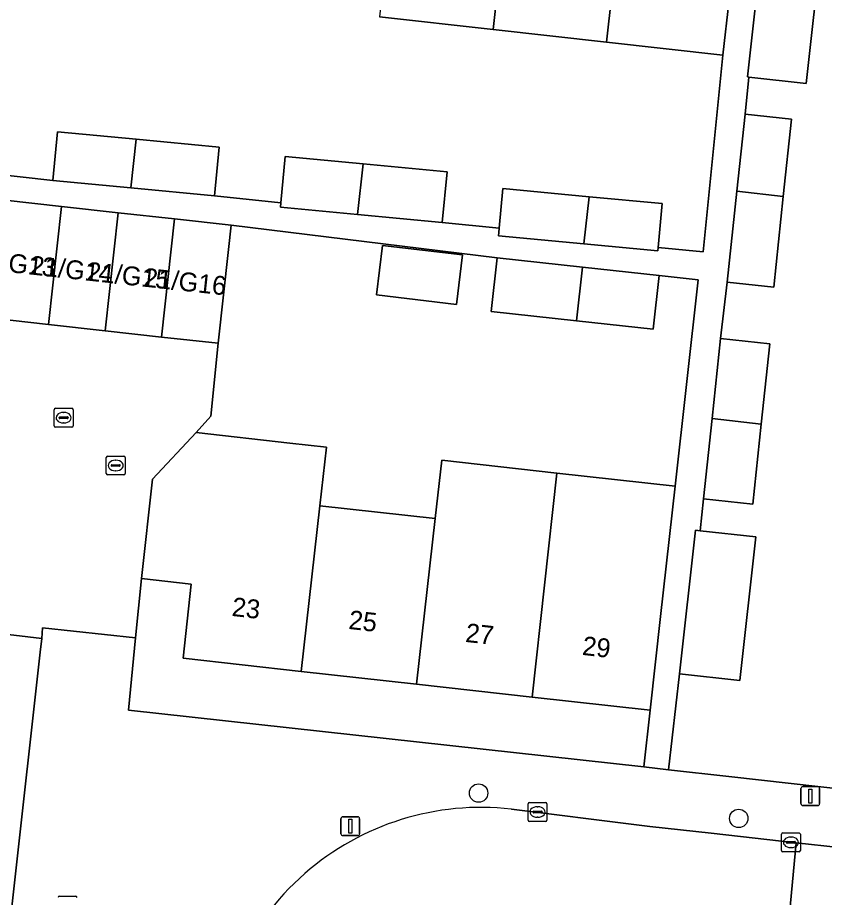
# Model space of a CAD drawing. Extents: x 162082 to 163401, y 388089 to 388636.
# Drawn here: x 162943.55 to 162986.33, y 388383.3 to 388429.97 of the extents above; entities that cross this region are included whole.
import ezdxf

# ---------------------------------------------------------------- set-up
doc = ezdxf.new("R2010")
doc.units = 0
for name, color, linetype in [('IMGEO_Boom', 7, 'Continuous'), ('IMGEO_Erf', 7, 'Continuous'), ('IMGEO_Kolk', 7, 'Continuous'), ('IMGEO_Lichtmast', 7, 'Continuous'), ('IMGEO_Muur', 7, 'Continuous'), ('IMGEO_Pand', 7, 'Continuous'), ('IMGEO_Pand_nummerreeks', 7, 'Continuous'), ('IMGEO_Rijbaan_lokaal_open', 7, 'Continuous'), ('IMGEO_Rioolput', 7, 'Continuous'), ('IMGEO_Voetpad_open', 7, 'Continuous')]:
    doc.layers.add(name, color=color, linetype=linetype)

msp = doc.modelspace()

# ---------------------------------------------------------------- linework, layer by layer
at = {"layer": 'IMGEO_Boom'}
for centre in [(162967.992, 388388.834), (162981.789, 388387.494)]:
    msp.add_circle(centre, 0.489, dxfattribs=at)
at = {"layer": 'IMGEO_Erf'}
for points in [[(162986.181, 388433.792), (162985.363, 388426.477), (162982.334, 388426.816), (162982.125, 388424.84), (162984.59, 388424.578), (162984.155, 388420.487), (162983.644, 388415.675), (162981.183, 388415.937), (162980.824, 388412.949), (162983.433, 388412.672), (162982.98, 388408.411), (162982.529, 388404.162), (162979.92, 388404.439), (162979.741, 388402.754), (162982.692, 388402.424), (162981.84, 388394.81), (162978.641, 388395.168), (162978.071, 388390.074), (162981.271, 388389.719), (162986.148, 388389.172), (162999.276, 388387.7), (163000, 388387.779)], [(162941.935, 388421.722), (162945.42, 388421.33), (162945.664, 388423.911), (162949.835, 388423.516), (162954.229, 388423.1), (162953.985, 388420.519), (162957.504, 388420.146), (162957.736, 388422.596), (162961.872, 388422.204), (162966.322, 388421.783), (162966.067, 388419.093), (162969.083, 388418.802), (162969.282, 388420.904), (162973.864, 388420.47), (162977.733, 388420.104), (162977.513, 388417.782), (162979.905, 388417.537), (162980.948, 388427.982), (162974.781, 388428.672), (162968.764, 388429.345), (162962.746, 388430.018)]]:
    msp.add_lwpolyline(points, dxfattribs=at)
for points in [[(162977.565, 388416.282), (162977.253, 388413.438), (162973.191, 388413.883), (162968.669, 388414.379), (162968.98, 388417.223), (162954.869, 388418.955), (162954.727, 388417.666), (162954.179, 388412.696), (162953.801, 388408.831), (162953.014, 388407.957), (162957.984, 388407.404), (162959.921, 388407.189), (162959.575, 388404.08), (162965.694, 388403.399), (162966.038, 388406.491), (162972.143, 388405.812), (162978.418, 388405.114), (162979.634, 388416.055)], [(162962.588, 388415.26), (162962.904, 388417.889), (162967.138, 388417.38), (162966.821, 388414.75)], [(162970.827, 388393.924), (162964.707, 388394.605), (162958.588, 388395.286), (162952.319, 388395.983), (162952.756, 388399.917), (162950.117, 388400.21), (162949.804, 388397.078), (162949.42, 388393.24), (162976.762, 388390.219), (162977.096, 388393.227)], [(162944.822, 388397.027), (162940.506, 388397.545), (162940.422, 388396.793), (162941.806, 388396.638), (162941.102, 388390.373), (162940.415, 388384.26), (162939.729, 388378.146), (162939.042, 388372.033), (162938.355, 388365.919), (162937.668, 388359.806), (162936.981, 388353.689), (162936.278, 388347.432), (162939.248, 388347.057), (162944.742, 388396.308)]]:
    msp.add_lwpolyline(points, close=True, dxfattribs=at)
at = {"layer": 'IMGEO_Kolk'}
for p, q in [((162945.487, 388408.32), (162945.487, 388409.172)), ((162945.562, 388409.246), (162946.414, 388409.246)), ((162945.975, 388409.026), (162946, 388409.026)), ((162946.488, 388409.172), (162946.488, 388408.32)), ((162945.746, 388408.74), (162945.746, 388408.752)), ((162946.184, 388408.703), (162945.786, 388408.703)), ((162945.789, 388408.789), (162946.187, 388408.789)), ((162946.23, 388408.752), (162946.23, 388408.74)), ((162946.414, 388408.246), (162945.562, 388408.246)), ((162945.998, 388408.466), (162945.973, 388408.466)), ((162970.62, 388387.406), (162970.62, 388388.258)), ((162970.695, 388388.332), (162971.547, 388388.332)), ((162971.108, 388388.112), (162971.133, 388388.112)), ((162971.621, 388388.258), (162971.621, 388387.406)), ((162970.879, 388387.826), (162970.879, 388387.838)), ((162971.317, 388387.789), (162970.919, 388387.789)), ((162970.922, 388387.875), (162971.32, 388387.875)), ((162971.363, 388387.838), (162971.363, 388387.826)), ((162971.547, 388387.332), (162970.695, 388387.332)), ((162971.131, 388387.552), (162971.106, 388387.552)), ((162984.059, 388385.796), (162984.059, 388386.648)), ((162984.134, 388386.722), (162984.986, 388386.722)), ((162985.06, 388386.648), (162985.06, 388385.796)), ((162984.318, 388386.216), (162984.318, 388386.228)), ((162984.756, 388386.179), (162984.358, 388386.179)), ((162984.361, 388386.265), (162984.759, 388386.265)), ((162984.547, 388386.502), (162984.572, 388386.502)), ((162984.802, 388386.228), (162984.802, 388386.216)), ((162984.986, 388385.722), (162984.134, 388385.722)), ((162984.57, 388385.942), (162984.545, 388385.942))]:
    msp.add_line(p, q, dxfattribs=at)
for points in [[(162945.487, 388408.32), (162945.487, 388409.172)], [(162945.562, 388409.246), (162946.414, 388409.246)], [(162946.488, 388409.172), (162946.488, 388408.32)], [(162946.414, 388408.246), (162945.562, 388408.246)], [(162970.62, 388387.406), (162970.62, 388388.258)], [(162970.695, 388388.332), (162971.547, 388388.332)], [(162971.621, 388388.258), (162971.621, 388387.406)], [(162971.547, 388387.332), (162970.695, 388387.332)], [(162984.059, 388385.796), (162984.059, 388386.648)], [(162984.134, 388386.722), (162984.986, 388386.722)], [(162985.06, 388386.648), (162985.06, 388385.796)], [(162984.986, 388385.722), (162984.134, 388385.722)]]:
    msp.add_lwpolyline(points, dxfattribs=at)
for centre, radius, start, end in [((162945.564, 388409.17), 0.0765, 91.552, 178.448), ((162945.564, 388409.17), 0.0765, 91.552, 178.448), ((162946.412, 388409.17), 0.0765, 1.552, 88.448), ((162946.412, 388409.17), 0.0765, 1.552, 88.448), ((162945.786, 388408.749), 0.0403, 85.8775, 175.7526), ((162945.783, 388408.739), 0.0366, 178.938, 274.7102), ((162946.187, 388408.746), 0.043, 264.8664, 352.4533), ((162946.191, 388408.751), 0.0386, 1.7309, 96.639), ((162945.564, 388408.322), 0.0765, 181.552, 268.448), ((162945.564, 388408.322), 0.0765, 181.552, 268.448), ((162946.412, 388408.322), 0.0765, 271.552, 358.448), ((162946.412, 388408.322), 0.0765, 271.552, 358.448), ((162970.697, 388388.256), 0.0765, 91.552, 178.448), ((162970.697, 388388.256), 0.0765, 91.552, 178.448), ((162971.545, 388388.256), 0.0765, 1.552, 88.448), ((162971.545, 388388.256), 0.0765, 1.552, 88.448), ((162970.919, 388387.835), 0.0403, 85.8775, 175.7526), ((162970.916, 388387.825), 0.0366, 178.938, 274.7102), ((162971.32, 388387.832), 0.043, 264.8664, 352.4533), ((162971.324, 388387.837), 0.0386, 1.7309, 96.639), ((162970.697, 388387.408), 0.0765, 181.552, 268.448), ((162970.697, 388387.408), 0.0765, 181.552, 268.448), ((162971.545, 388387.408), 0.0765, 271.552, 358.448), ((162971.545, 388387.408), 0.0765, 271.552, 358.448), ((162984.136, 388386.646), 0.0765, 91.552, 178.448), ((162984.136, 388386.646), 0.0765, 91.552, 178.448), ((162984.984, 388386.646), 0.0765, 1.552, 88.448), ((162984.984, 388386.646), 0.0765, 1.552, 88.448), ((162984.358, 388386.225), 0.0403, 85.8775, 175.7526), ((162984.355, 388386.215), 0.0366, 178.938, 274.7102), ((162984.759, 388386.222), 0.043, 264.8664, 352.4533), ((162984.763, 388386.227), 0.0386, 1.7309, 96.639), ((162984.136, 388385.798), 0.0765, 181.552, 268.448), ((162984.136, 388385.798), 0.0765, 181.552, 268.448), ((162984.984, 388385.798), 0.0765, 271.552, 358.448), ((162984.984, 388385.798), 0.0765, 271.552, 358.448)]:
    msp.add_arc(centre, radius, start, end, dxfattribs=at)
for centre, major_axis, ratio, start_param, end_param in [((162945.974, 388408.746), (-0.387, 0.002), 0.722429, 4.712389, 7.853982), ((162945.999, 388408.746), (-0.39, 0.002), 0.717154, 1.570796, 4.712389), ((162971.107, 388387.832), (-0.387, 0.002), 0.722429, 4.712389, 7.853982), ((162971.132, 388387.832), (-0.39, 0.002), 0.717154, 1.570796, 4.712389), ((162984.546, 388386.222), (-0.387, 0.002), 0.722429, 4.712389, 7.853982), ((162984.571, 388386.222), (-0.39, 0.002), 0.717154, 1.570796, 4.712389)]:
    msp.add_ellipse(centre, major_axis=major_axis, ratio=ratio, start_param=start_param, end_param=end_param, dxfattribs=at)
at = {"layer": 'IMGEO_Lichtmast'}
for p, q in [((162985.091, 388388.277), (162985.091, 388389.077)), ((162985.091, 388389.077), (162985.091, 388388.277)), ((162985.191, 388389.177), (162985.981, 388389.177)), ((162985.981, 388389.177), (162985.191, 388389.177)), ((162986.081, 388389.077), (162986.081, 388388.277)), ((162986.081, 388388.277), (162986.081, 388389.077)), ((162985.981, 388388.177), (162985.191, 388388.177)), ((162985.191, 388388.177), (162985.981, 388388.177)), ((162960.794, 388387.578), (162961.584, 388387.578)), ((162961.584, 388387.578), (162960.794, 388387.578)), ((162960.694, 388386.678), (162960.694, 388387.478)), ((162960.694, 388387.478), (162960.694, 388386.678)), ((162961.684, 388387.478), (162961.684, 388386.678)), ((162961.684, 388386.678), (162961.684, 388387.478)), ((162961.584, 388386.578), (162960.794, 388386.578)), ((162960.794, 388386.578), (162961.584, 388386.578))]:
    msp.add_line(p, q, dxfattribs=at)
for points in [[(162985.511, 388389.052), (162985.661, 388389.052), (162985.661, 388388.302), (162985.511, 388388.302), (162985.511, 388389.052)], [(162961.114, 388387.453), (162961.264, 388387.453), (162961.264, 388386.703), (162961.114, 388386.703), (162961.114, 388387.453)]]:
    msp.add_lwpolyline(points, dxfattribs=at)
for centre, start, end in [((162985.191, 388389.077), 90, 180), ((162985.191, 388389.077), 90, 180), ((162985.981, 388389.077), 0, 90), ((162985.981, 388389.077), 360, 90), ((162985.191, 388388.277), 180, 270), ((162985.191, 388388.277), 180, 270), ((162985.981, 388388.277), 270, 0), ((162985.981, 388388.277), 270, 0), ((162960.794, 388387.478), 90, 180), ((162960.794, 388387.478), 90, 180), ((162961.584, 388387.478), 0, 90), ((162961.584, 388387.478), 360, 90), ((162960.794, 388386.678), 180, 270), ((162960.794, 388386.678), 180, 270), ((162961.584, 388386.678), 270, 0), ((162961.584, 388386.678), 270, 0)]:
    msp.add_arc(centre, 0.1, start, end, dxfattribs=at)
at = {"layer": 'IMGEO_Muur'}
msp.add_lwpolyline([(162981.271, 388389.719), (162986.148, 388389.172)], dxfattribs=at)
at = {"layer": 'IMGEO_Pand'}
for points in [[(162963.631, 388437.93), (162962.746, 388430.018), (162968.764, 388429.345), (162969.649, 388437.257)], [(162969.649, 388437.257), (162968.764, 388429.345), (162974.781, 388428.672), (162975.666, 388436.584)], [(162975.666, 388436.584), (162974.781, 388428.672), (162980.948, 388427.982), (162981.277, 388430.925), (162981.833, 388435.894)], [(162986.181, 388433.792), (162983.066, 388434.14), (162982.248, 388426.826), (162982.334, 388426.816), (162985.363, 388426.477)], [(162982.125, 388424.84), (162981.693, 388420.763), (162984.155, 388420.487), (162984.59, 388424.578)], [(162949.835, 388423.516), (162945.664, 388423.911), (162945.42, 388421.33), (162949.546, 388420.94)], [(162949.835, 388423.516), (162949.546, 388420.94), (162953.985, 388420.519), (162954.229, 388423.1)], [(162961.872, 388422.204), (162957.736, 388422.596), (162957.504, 388420.146), (162957.481, 388419.907), (162961.572, 388419.519)], [(162961.872, 388422.204), (162961.572, 388419.519), (162966.067, 388419.093), (162966.322, 388421.783)], [(162973.864, 388420.47), (162969.282, 388420.904), (162969.083, 388418.802), (162969.06, 388418.564), (162969.044, 388418.391), (162973.583, 388417.961)], [(162984.155, 388420.487), (162981.693, 388420.763), (162981.183, 388415.937), (162983.644, 388415.675)], [(162942.879, 388420.277), (162942.189, 388414.018), (162945.187, 388413.687), (162945.877, 388419.946)], [(162977.733, 388420.104), (162973.864, 388420.47), (162973.583, 388417.961), (162977.495, 388417.591), (162977.513, 388417.782)], [(162948.874, 388419.616), (162945.877, 388419.946), (162945.187, 388413.687), (162948.184, 388413.357)], [(162948.874, 388419.616), (162948.184, 388413.357), (162951.181, 388413.026), (162951.872, 388419.286)], [(162951.872, 388419.286), (162951.181, 388413.026), (162954.179, 388412.696), (162954.727, 388417.666), (162954.869, 388418.955)], [(162962.904, 388417.889), (162962.588, 388415.26), (162966.821, 388414.75), (162967.138, 388417.38)], [(162973.497, 388416.728), (162968.98, 388417.223), (162968.669, 388414.379), (162973.191, 388413.883)], [(162973.497, 388416.728), (162973.191, 388413.883), (162977.253, 388413.438), (162977.565, 388416.282)], [(162980.824, 388412.949), (162980.373, 388408.703), (162982.98, 388408.411), (162983.433, 388412.672)], [(162982.98, 388408.411), (162980.373, 388408.703), (162979.92, 388404.439), (162982.529, 388404.162)], [(162958.588, 388395.286), (162959.575, 388404.08), (162959.921, 388407.189), (162957.984, 388407.404), (162953.014, 388407.957), (162950.705, 388405.493), (162950.117, 388400.21), (162952.756, 388399.917), (162952.319, 388395.983)], [(162965.694, 388403.399), (162964.707, 388394.605), (162970.827, 388393.924), (162972.143, 388405.812), (162966.038, 388406.491)], [(162972.143, 388405.812), (162970.827, 388393.924), (162977.096, 388393.227), (162977.649, 388398.197), (162978.418, 388405.114)], [(162958.588, 388395.286), (162964.707, 388394.605), (162965.694, 388403.399), (162959.575, 388404.08)], [(162982.692, 388402.424), (162979.741, 388402.754), (162979.492, 388402.782), (162978.641, 388395.168), (162981.84, 388394.81)]]:
    msp.add_lwpolyline(points, close=True, dxfattribs=at)
at = {"layer": 'IMGEO_Rijbaan_lokaal_open'}
for points in [[(162940.506, 388397.545), (162944.822, 388397.027), (162944.865, 388397.605), (162949.804, 388397.078), (162950.117, 388400.21), (162950.705, 388405.493), (162953.014, 388407.957), (162953.801, 388408.831), (162954.179, 388412.696), (162951.181, 388413.026), (162948.184, 388413.357), (162945.187, 388413.687), (162942.189, 388414.018)], [(162969.175, 388381.841), (162976.717, 388381.052), (162984.268, 388380.165), (162984.836, 388386.191), (162980.321, 388386.702), (162977.073, 388387.07), (162976.504, 388387.134), (162969.73, 388387.988)], [(162996.782, 388384.817), (162993.964, 388385.201), (162984.836, 388386.191), (162984.268, 388380.165), (163020.733, 388376.234), (163021.473, 388382.126), (163019.11, 388382.395)]]:
    msp.add_lwpolyline(points, dxfattribs=at)
for centre, radius, start, end in [((162968.137, 388373.838), 14.24, 83.5785, 131.0765), ((162968.118, 388373.868), 14.204, 131.0982, 156.0508)]:
    msp.add_arc(centre, radius, start, end, dxfattribs=at)
at = {"layer": 'IMGEO_Rioolput'}
for p, q in [((162948.324, 388406.71), (162949.176, 388406.71)), ((162948.249, 388405.784), (162948.249, 388406.636)), ((162948.551, 388406.253), (162948.949, 388406.253)), ((162948.737, 388406.49), (162948.762, 388406.49)), ((162949.25, 388406.636), (162949.25, 388405.784)), ((162948.508, 388406.204), (162948.508, 388406.216)), ((162948.946, 388406.167), (162948.548, 388406.167)), ((162948.76, 388405.93), (162948.735, 388405.93)), ((162948.992, 388406.216), (162948.992, 388406.204)), ((162949.176, 388405.71), (162948.324, 388405.71)), ((162945.774, 388383.376), (162946.626, 388383.376))]:
    msp.add_line(p, q, dxfattribs=at)
for points in [[(162948.324, 388406.71), (162949.176, 388406.71)], [(162948.249, 388405.784), (162948.249, 388406.636)], [(162949.25, 388406.636), (162949.25, 388405.784)], [(162949.176, 388405.71), (162948.324, 388405.71)], [(162945.774, 388383.376), (162946.626, 388383.376)]]:
    msp.add_lwpolyline(points, dxfattribs=at)
for centre, radius, start, end in [((162948.326, 388406.634), 0.0765, 91.552, 178.448), ((162948.326, 388406.634), 0.0765, 91.552, 178.448), ((162949.174, 388406.634), 0.0765, 1.552, 88.448), ((162949.174, 388406.634), 0.0765, 1.552, 88.448), ((162948.548, 388406.213), 0.0403, 85.8775, 175.7526), ((162948.953, 388406.215), 0.0386, 1.7309, 96.639), ((162948.326, 388405.786), 0.0765, 181.552, 268.448), ((162948.326, 388405.786), 0.0765, 181.552, 268.448), ((162948.545, 388406.203), 0.0366, 178.938, 274.7102), ((162948.949, 388406.21), 0.043, 264.8664, 352.4533), ((162949.174, 388405.786), 0.0765, 271.552, 358.448), ((162949.174, 388405.786), 0.0765, 271.552, 358.448), ((162945.776, 388383.3), 0.0765, 91.552, 178.448), ((162945.776, 388383.3), 0.0765, 91.552, 178.448), ((162946.624, 388383.3), 0.0765, 1.552, 88.448), ((162946.624, 388383.3), 0.0765, 1.552, 88.448)]:
    msp.add_arc(centre, radius, start, end, dxfattribs=at)
for centre, major_axis, ratio, start_param, end_param in [((162948.736, 388406.21), (-0.387, 0.002), 0.722429, 4.712389, 7.853982), ((162948.761, 388406.21), (-0.39, 0.002), 0.717154, 1.570796, 4.712389)]:
    msp.add_ellipse(centre, major_axis=major_axis, ratio=ratio, start_param=start_param, end_param=end_param, dxfattribs=at)
at = {"layer": 'IMGEO_Voetpad_open'}
for points in [[(162942.879, 388420.277), (162945.877, 388419.946), (162948.874, 388419.616), (162951.872, 388419.286), (162954.869, 388418.955), (162968.98, 388417.223), (162973.497, 388416.728), (162977.565, 388416.282), (162979.634, 388416.055), (162978.418, 388405.114), (162977.649, 388398.197), (162977.096, 388393.227), (162976.762, 388390.219), (162978.071, 388390.074), (162978.641, 388395.168), (162979.492, 388402.782), (162979.741, 388402.754), (162979.92, 388404.439), (162980.373, 388408.703), (162980.824, 388412.949), (162981.183, 388415.937), (162981.693, 388420.763), (162982.125, 388424.84), (162982.334, 388426.816), (162982.248, 388426.826), (162983.066, 388434.14)], [(162981.277, 388430.925), (162980.948, 388427.982), (162979.905, 388417.537), (162977.513, 388417.782), (162977.495, 388417.591), (162973.583, 388417.961), (162969.044, 388418.391), (162969.06, 388418.564), (162969.083, 388418.802), (162966.067, 388419.093), (162961.572, 388419.519), (162957.481, 388419.907), (162957.504, 388420.146), (162953.985, 388420.519), (162949.546, 388420.94), (162945.42, 388421.33), (162941.935, 388421.722)], [(163003.686, 388387.205), (162999.276, 388387.7), (162986.148, 388389.172), (162981.271, 388389.719), (162978.071, 388390.074), (162976.762, 388390.219), (162949.42, 388393.24), (162949.804, 388397.078), (162944.865, 388397.605), (162944.822, 388397.027), (162944.742, 388396.308), (162939.248, 388347.057), (162938.677, 388341.882), (162938.473, 388339.986), (162937.826, 388333.98), (162937.647, 388331.155), (162939.005, 388330.993)], [(162969.73, 388387.988), (162976.504, 388387.134), (162977.073, 388387.07), (162980.321, 388386.702), (162984.836, 388386.191), (162993.964, 388385.201), (162996.782, 388384.817)]]:
    msp.add_lwpolyline(points, dxfattribs=at)
for centre, radius, start, end in [((162968.137, 388373.838), 14.24, 83.5785, 131.0765), ((162968.118, 388373.868), 14.204, 131.0982, 156.0508)]:
    msp.add_arc(centre, radius, start, end, dxfattribs=at)

# ---------------------------------------------------------------- texts
at = {"layer": 'IMGEO_Pand_nummerreeks'}
for s, rotation, p in [('21/G13', 353.8736, (162941.171, 388416.67)), ('21/G14', 353.8736, (162944.178, 388416.348)), ('21/G15', 353.8736, (162947.185, 388416.025)), ('21/G16', 353.8736, (162950.192, 388415.702)), ('23', 353.653, (162954.874, 388398.235)), ('25', 353.653, (162961.068, 388397.546)), ('27', 353.653, (162967.262, 388396.857)), ('29', 353.653, (162973.456, 388396.168))]:
    msp.add_text(s, height=1, rotation=rotation, dxfattribs=at).set_placement(p)

doc.saveas('drawing.dxf')
